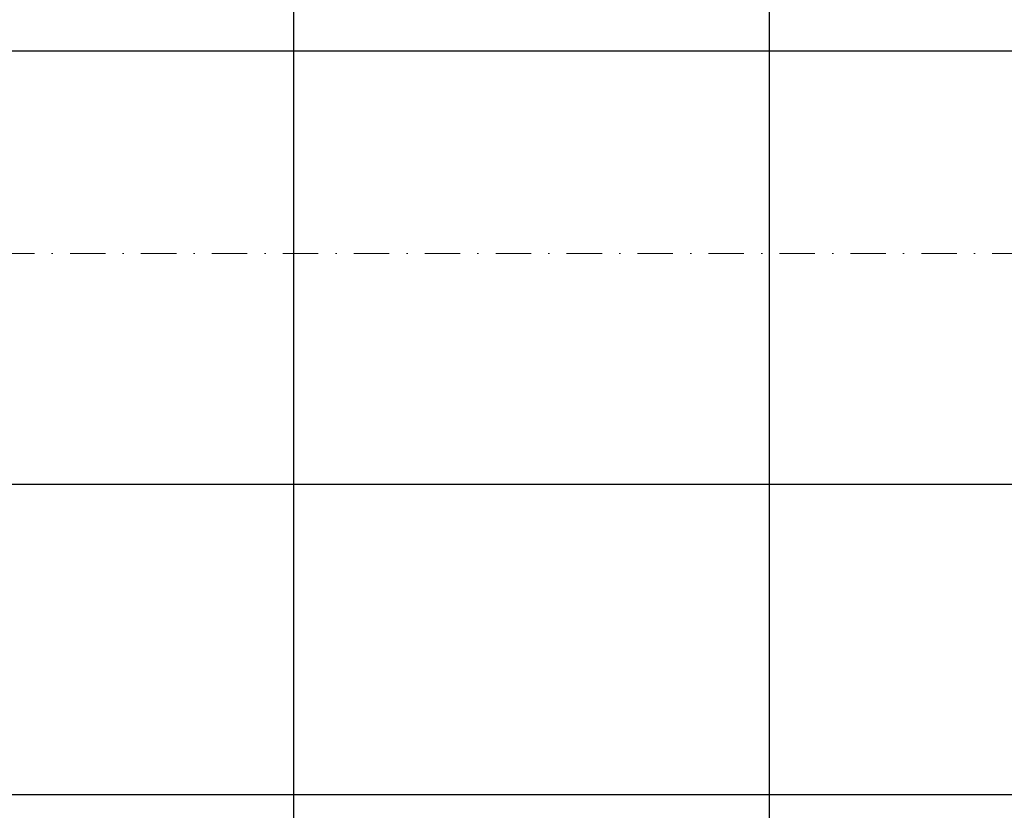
# Model space of a CAD drawing. Header units: millimetres. Extents: x -7023 to 53801, y 9849 to 33561.
# Tile 310 of 537: x 12493 to 13188, y 29099 to 29657. Entities that reach past the tile are written whole.
import ezdxf

# ---------------------------------------------------------------- set-up
doc = ezdxf.new("R2010")
doc.units = ezdxf.units.MM
doc.linetypes.add('DASHDOT', pattern=[1, 0.5, -0.25, 0, -0.25])
doc.layers.add('.IE_podklad', color=252, linetype='Continuous')

msp = doc.modelspace()

# ---------------------------------------------------------------- linework, layer by layer
at = {"layer": '.IE_podklad', "ltscale": 30}
for p, q in [((12686.46, 30677.14), (12686.46, 28587.88)), ((13022.46, 30675.31), (13022.46, 28587.88))]:
    msp.add_line(p, q, dxfattribs=at)
at = {"layer": '.IE_podklad', "ltscale": 25}
for p, q in [((10554.1, 29635.45), (13853.09, 29635.45)), ((10554.1, 29329.45), (13853.09, 29329.45)), ((10554.1, 29110.45), (13853.09, 29110.45))]:
    msp.add_line(p, q, dxfattribs=at)
at = {"layer": '.IE_podklad', "linetype": 'DASHDOT', "lineweight": 13, "ltscale": 50}
msp.add_lwpolyline([(13605.79, 29492.45), (11142.99, 29492.45)], dxfattribs=at)

doc.saveas('drawing.dxf')
